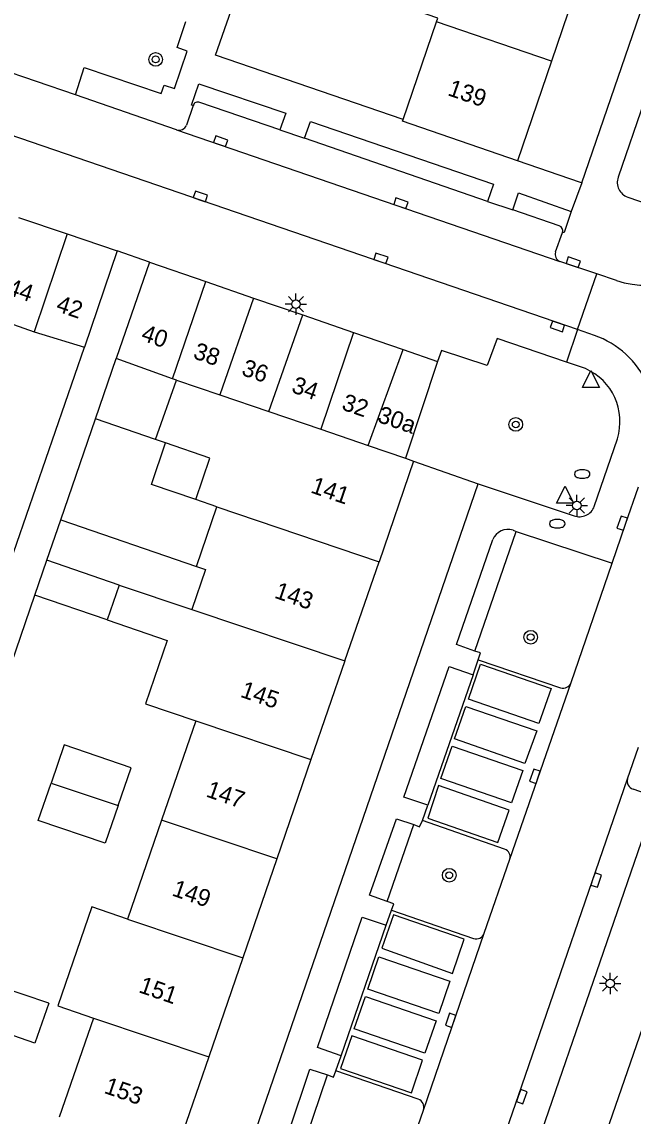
# Model space of a CAD drawing. Extents: x 131000 to 133014, y 396499 to 399001.
# Drawn here: x 131473 to 131508.8, y 397969.9 to 398034.1 of the extents above; entities that cross this region are included whole.
import ezdxf

# ---------------------------------------------------------------- set-up
doc = ezdxf.new("R2010")
doc.units = 0
for name, color, linetype in [('gg-afsc-erfafscheiding', 7, 'Continuous'), ('gg-afsc-muur', 7, 'Continuous'), ('gg-anno-huisnummerreeks BGT', 7, 'Continuous'), ('gg-bbg-bijgebouw', 7, 'Continuous'), ('gg-bbg-gedigitaliseerde bebouwing', 7, 'Continuous'), ('gg-bbg-gedigitaliseerde bijgebouw', 7, 'Continuous'), ('gg-bbg-hoofdgebouw', 7, 'Continuous'), ('gg-bbg-luifel en loopbrug', 7, 'Continuous'), ('gg-bbg-tussenscheiding', 7, 'Continuous'), ('gg-knt-verharding', 7, 'Continuous'), ('gg-knt-verharding nz', 7, 'Continuous'), ('gt-grn-groengrens', 7, 'Continuous'), ('gt-grn-weggrens', 7, 'Continuous'), ('gt-symb-boom', 7, 'Continuous'), ('gt-symb-brandkraan', 7, 'Continuous'), ('gt-symb-kolk', 7, 'Continuous'), ('gt-symb-lichtmast', 7, 'Continuous'), ('gt-symb-waterafsluiter', 7, 'Continuous')]:
    doc.layers.add(name, color=color, linetype=linetype)

# ---------------------------------------------------------------- blocks, each defined once
blk = doc.blocks.new('gt0-KOLK')
at = {"layer": 'gt-symb-kolk'}
blk.add_lwpolyline([(0, 0), (0.375, 0), (0.375, 0.4), (-0.375, 0.4), (-0.375, 0), (0, 0)], dxfattribs=at)
blk = doc.blocks.new('gt0-BR')
at = {"layer": 'gt-symb-brandkraan'}
for centre, radius, start, end in [((-0.244, 0), 0.206, 107.56694, 252.43307), ((0.599, -2.664), 3, 106.89205, 107.56694), ((0, -0.691), 0.938, 73.10799, 106.89205), ((-0.599, -2.664), 3, 72.43309, 73.10799), ((0.244, 0), 0.206, 287.56695, 72.43309), ((0.599, 2.664), 3, 252.43307, 253.10797), ((0, 0.691), 0.938, 253.10797, 286.89206), ((-0.599, 2.664), 3, 286.89206, 287.56695)]:
    blk.add_arc(centre, radius, start, end, dxfattribs=at)
blk = doc.blocks.new('gt0-WAFSL')
at = {"layer": 'gt-symb-waterafsluiter'}
for p, q in [((-0.5, -0.333), (0, 0.667)), ((0, 0.667), (0.5, -0.333)), ((0.5, -0.333), (-0.5, -0.333))]:
    blk.add_line(p, q, dxfattribs=at)
blk = doc.blocks.new('gt0-BOOM')
at = {"layer": 'gt-symb-boom'}
for radius in [0.4, 0.2]:
    blk.add_circle((0, 0), radius, dxfattribs=at)
blk = doc.blocks.new('gt0-LMAST')
at = {"layer": 'gt-symb-lichtmast'}
for p, q in [((-0.182, 0.173), (-0.447, 0.438)), ((-0.005, 0.246), (-0.005, 0.621)), ((0.172, 0.173), (0.437, 0.438)), ((-0.255, -0.004), (-0.63, -0.004)), ((-0.182, -0.181), (-0.447, -0.446)), ((-0.005, -0.254), (-0.005, -0.629)), ((0.437, -0.446), (0.172, -0.181)), ((0.245, -0.004), (0.62, -0.004))]:
    blk.add_line(p, q, dxfattribs=at)
blk.add_circle((-0.005, -0.004), 0.25, dxfattribs=at)

msp = doc.modelspace()

# ---------------------------------------------------------------- linework, layer by layer
at = {"layer": 'gg-afsc-erfafscheiding'}
for p, q in [((131455.911, 397955.135), (131476.625, 398015.019)), ((131475.229, 398004.903), (131477.262, 398010.829)), ((131461.386, 397964.542), (131473.714, 398000.491))]:
    msp.add_line(p, q, dxfattribs=at)
at = {"layer": 'gg-afsc-muur'}
msp.add_lwpolyline([(131495.302, 398028.372), (131484.304, 398032.15), (131485.637, 398035.968)], dxfattribs=at)
at = {"layer": 'gg-bbg-bijgebouw'}
for p, q in [((131472.762, 398022.64), (131475.619, 398021.668)), ((131475.619, 398021.668), (131478.55, 398020.67)), ((131478.55, 398020.67), (131476.625, 398015.019)), ((131480.43, 398020.02), (131478.476, 398014.368)), ((131480.43, 398020.02), (131483.746, 398018.875)), ((131483.746, 398018.875), (131486.537, 398017.911)), ((131486.537, 398017.911), (131489.42, 398016.915)), ((131489.42, 398016.915), (131492.394, 398015.888)), ((131492.394, 398015.888), (131495.298, 398014.885)), ((131495.298, 398014.885), (131497.31, 398014.19)), ((131497.31, 398014.19), (131495.44, 398008.51))]:
    msp.add_line(p, q, dxfattribs=at)
at = {"layer": 'gg-bbg-gedigitaliseerde bebouwing'}
for p, q in [((131495.302, 398028.372), (131497.26, 398034.1)), ((131480.783, 398009.619), (131482.023, 398013.088)), ((131481.383, 398009.411), (131480.783, 398009.619)), ((131484.391, 398005.657), (131483.142, 398006.086)), ((131483.191, 398002.166), (131484.391, 398005.657)), ((131478.657, 398001.081), (131477.953, 397999.033)), ((131483.143, 397993.108), (131481.141, 397987.291)), ((131481.141, 397987.291), (131479.143, 397981.485)), ((131477.148, 397975.685), (131475.146, 397969.868))]:
    msp.add_line(p, q, dxfattribs=at)
for points in [[(131497.26, 398034.1), (131497.337, 398034.325), (131494.102, 398035.445), (131495.966, 398040.833), (131499.183, 398039.72), (131499.253, 398039.924)], [(131483.142, 398006.086), (131483.976, 398008.514), (131481.383, 398009.411)], [(131477.953, 397999.033), (131481.48, 397997.821), (131480.207, 397994.118), (131483.143, 397993.108)], [(131479.143, 397981.485), (131477.063, 397982.201), (131475.068, 397976.401), (131477.148, 397975.685)]]:
    msp.add_lwpolyline(points, dxfattribs=at)
at = {"layer": 'gg-bbg-gedigitaliseerde bijgebouw'}
for p, q in [((131470.819, 398016.926), (131473.67, 398015.936)), ((131473.67, 398015.936), (131476.625, 398015.019)), ((131481.788, 398013.163), (131478.476, 398014.368)), ((131482.023, 398013.088), (131481.788, 398013.163)), ((131474.417, 398002.538), (131475.229, 398004.903)), ((131475.229, 398004.903), (131483.191, 398002.166)), ((131478.657, 398001.081), (131474.417, 398002.538)), ((131474.528, 397976.568), (131470.675, 397977.858))]:
    msp.add_line(p, q, dxfattribs=at)
for points in [[(131478.594, 397988.15), (131479.354, 397990.358), (131475.434, 397991.705), (131474.666, 397989.468)], [(131478.594, 397988.15), (131477.833, 397985.933), (131473.914, 397987.28), (131474.666, 397989.468)], [(131474.528, 397976.568), (131473.72, 397974.22), (131469.879, 397975.54), (131470.675, 397977.858)]]:
    msp.add_lwpolyline(points, dxfattribs=at)
at = {"layer": 'gg-bbg-hoofdgebouw'}
for p, q in [((131505.99, 398037.618), (131503.997, 398031.794)), ((131503.997, 398031.794), (131502, 398025.96)), ((131495.27, 398028.28), (131495.302, 398028.372)), ((131502, 398025.96), (131495.27, 398028.28)), ((131495.92, 398008.35), (131493.89, 398002.447)), ((131495.44, 398008.51), (131495.92, 398008.35)), ((131491.889, 397996.631), (131493.89, 398002.447)), ((131491.889, 397996.631), (131489.899, 397990.845)), ((131489.899, 397990.845), (131487.896, 397985.02)), ((131487.896, 397985.02), (131485.899, 397979.214)), ((131485.899, 397979.214), (131483.905, 397973.417)), ((131483.905, 397973.417), (131481.901, 397967.592))]:
    msp.add_line(p, q, dxfattribs=at)
at = {"layer": 'gg-bbg-luifel en loopbrug'}
for p, q in [((131477.262, 398010.829), (131478.476, 398014.368)), ((131480.783, 398009.619), (131477.262, 398010.829)), ((131473.714, 398000.491), (131474.417, 398002.538)), ((131477.953, 397999.033), (131473.714, 398000.491))]:
    msp.add_line(p, q, dxfattribs=at)
msp.add_lwpolyline([(131483.142, 398006.086), (131480.547, 398006.978), (131481.383, 398009.411)], dxfattribs=at)
at = {"layer": 'gg-bbg-tussenscheiding'}
for p, q in [((131503.997, 398031.794), (131497.26, 398034.1)), ((131475.619, 398021.668), (131473.67, 398015.936)), ((131481.788, 398013.163), (131483.746, 398018.875)), ((131486.537, 398017.911), (131484.563, 398012.24)), ((131487.431, 398011.257), (131489.42, 398016.915)), ((131492.394, 398015.888), (131490.475, 398010.213)), ((131493.255, 398009.259), (131495.298, 398014.885)), ((131482.023, 398013.088), (131484.563, 398012.24)), ((131484.563, 398012.24), (131487.431, 398011.257)), ((131487.431, 398011.257), (131490.475, 398010.213)), ((131490.475, 398010.213), (131493.255, 398009.259)), ((131493.255, 398009.259), (131495.44, 398008.51)), ((131484.391, 398005.657), (131493.89, 398002.447)), ((131478.657, 398001.081), (131482.922, 397999.647)), ((131482.922, 397999.647), (131491.889, 397996.631)), ((131483.143, 397993.108), (131489.899, 397990.845)), ((131474.666, 397989.468), (131478.594, 397988.15)), ((131487.896, 397985.02), (131481.141, 397987.291)), ((131479.143, 397981.485), (131485.899, 397979.214)), ((131477.148, 397975.685), (131483.905, 397973.417))]:
    msp.add_line(p, q, dxfattribs=at)
msp.add_lwpolyline([(131483.191, 398002.166), (131483.725, 398001.983), (131482.922, 397999.647)], dxfattribs=at)
at = {"layer": 'gg-knt-verharding'}
for p, q in [((131476.091, 398029.818), (131466.232, 398033.209)), ((131505.529, 398016.062), (131465.095, 398029.937)), ((131482.021, 398027.77), (131476.091, 398029.818)), ((131483.004, 398029.206), (131482.61, 398028.05)), ((131488.074, 398027.763), (131483.38, 398029.381)), ((131488.074, 398027.763), (131489.525, 398027.275)), ((131500.247, 398023.577), (131489.525, 398027.275)), ((131505.703, 398024.688), (131502, 398025.96)), ((131505.781, 398024.661), (131505.703, 398024.688)), ((131500.247, 398023.577), (131501.736, 398023.083)), ((131508.47, 398023.831), (131514.166, 398021.871)), ((131504.452, 398022.134), (131501.736, 398023.083)), ((131504.243, 398020.609), (131504.652, 398021.753)), ((131506.65, 398019.32), (131504.489, 398020.051)), ((131505.529, 398016.062), (131506.65, 398019.32)), ((131507.808, 398018.946), (131506.65, 398019.32)), ((131506.517, 398015.714), (131505.529, 398016.062)), ((131505.988, 398013.768), (131504.871, 398014.15)), ((131506.509, 398005.689), (131507.861, 398009.658)), ((131469.679, 397919.709), (131499.702, 398007.018)), ((131499.702, 398007.018), (131505.321, 398005.147)), ((131501.747, 398004.299), (131501.929, 398004.221)), ((131501.929, 398004.221), (131507.56, 398002.352)), ((131505.161, 397995.356), (131507.56, 398002.352)), ((131499.405, 397995.82), (131499.71, 397996.698)), ((131499.71, 397996.698), (131504.532, 397995.06)), ((131499.405, 397995.82), (131496.746, 397988.168)), ((131508.458, 397989.718), (131509.093, 397991.567)), ((131509.895, 397988.726), (131508.784, 397989.116)), ((131496.446, 397987.278), (131496.746, 397988.168)), ((131502.807, 397967.274), (131510.086, 397988.348)), ((131506.376, 397966.521), (131513.605, 397987.509)), ((131501.255, 397985.588), (131496.446, 397987.278)), ((131500.059, 397980.662), (131501.562, 397985.011)), ((131494.306, 397981.13), (131494.622, 397982.014)), ((131494.622, 397982.014), (131499.433, 397980.349)), ((131491.674, 397973.479), (131494.306, 397981.13)), ((131491.359, 397972.599), (131491.674, 397973.479)), ((131496.18, 397970.934), (131491.359, 397972.599)), ((131495.278, 397966.748), (131496.497, 397970.294))]:
    msp.add_line(p, q, dxfattribs=at)
for points in [[(131505.781, 398024.661), (131535.372, 398110.804), (131535.77, 398112.005)], [(131476.091, 398029.818), (131476.603, 398031.434), (131481.11, 398029.894), (131481.295, 398030.392), (131481.896, 398030.201), (131482.651, 398032.385), (131482.052, 398032.593), (131482.56, 398034.132)], [(131483.004, 398029.206), (131482.897, 398029.224), (131483.335, 398030.471), (131488.425, 398028.759), (131488.074, 398027.763)], [(131510.88, 398029.436), (131510.756, 398029.03), (131509.444, 398029.49), (131507.908, 398024.989)], [(131489.525, 398027.275), (131489.868, 398028.258), (131500.6, 398024.58), (131500.247, 398023.577)], [(131501.736, 398023.083), (131502.062, 398024.081), (131505.157, 398022.988)], [(131505.157, 398022.988), (131504.743, 398021.744), (131504.652, 398021.753)], [(131504.871, 398014.15), (131500.806, 398015.54), (131500.236, 398013.945), (131497.547, 398014.84), (131497.31, 398014.19)], [(131507.56, 398002.352), (131508.335, 398004.641), (131509.104, 398006.843)], [(131499.507, 397997.207), (131498.423, 397997.585), (131500.554, 398003.745)], [(131499.71, 397996.698), (131499.833, 397997.105), (131499.507, 397997.207)], [(131496.746, 397988.168), (131495.342, 397988.644), (131498.006, 397996.306), (131499.405, 397995.82)], [(131494.358, 397982.524), (131493.331, 397982.884), (131494.907, 397987.374), (131495.926, 397987.03)], [(131495.926, 397987.03), (131496.272, 397986.897), (131496.446, 397987.278)], [(131494.622, 397982.014), (131494.754, 397982.386), (131494.358, 397982.524)], [(131491.674, 397973.479), (131490.289, 397973.951), (131492.898, 397981.61), (131494.306, 397981.13)], [(131489.618, 397968.656), (131488.594, 397969.007), (131489.841, 397972.69), (131490.861, 397972.351)], [(131490.861, 397972.351), (131491.225, 397972.212), (131491.359, 397972.599)]]:
    msp.add_lwpolyline(points, dxfattribs=at)
for centre, radius, start, end in [((131483.27, 398029.126), 0.278, 66.64314, 163.2738), ((131482.159, 398028.239), 0.489, 253.61536, 337.23578), ((131508.748, 398024.681), 0.895, 159.87907, 251.89734), ((131504.359, 398021.842), 0.306, 343.06357, 72.32948), ((131509.49, 398023.726), 5.068, 250.61227, 333.61157), ((131504.657, 398020.458), 0.44, 159.96487, 247.61668), ((131504.756, 398010.676), 5.337, 337.70247, 70.7348), ((131504.633, 398010.669), 3.383, 342.61753, 66.38166), ((131505.649, 398006), 0.914, 248.95098, 340.09671), ((131501.452, 398003.373), 0.972, 72.34465, 157.47336), ((131504.69, 397995.542), 0.507, 251.88901, 338.51324), ((131508.918, 397989.578), 0.481, 163.03951, 253.83408), ((131501.11, 397985.141), 0.47, 343.96385, 72.06768), ((131499.581, 397980.836), 0.509, 253.08785, 340.04225), ((131496.016, 397970.454), 0.507, 341.56218, 71.1374)]:
    msp.add_arc(centre, radius, start, end, dxfattribs=at)
at = {"layer": 'gg-knt-verharding nz'}
for p, q in [((131482.021, 398027.77), (131504.489, 398020.051)), ((131501.562, 397985.011), (131505.161, 397995.356)), ((131496.497, 397970.294), (131500.059, 397980.662))]:
    msp.add_line(p, q, dxfattribs=at)
for points in [[(131503.983, 397995.003), (131503.262, 397992.953), (131499.132, 397994.389), (131499.844, 397996.44), (131503.983, 397995.003)], [(131498.969, 397993.961), (131503.133, 397992.522), (131502.441, 397990.623), (131498.321, 397992.069), (131498.969, 397993.961)], [(131498.186, 397991.629), (131502.328, 397990.201), (131501.661, 397988.3), (131497.518, 397989.738), (131498.186, 397991.629)], [(131500.695, 397967.196), (131502.072, 397971.142), (131508.458, 397989.718)], [(131497.374, 397989.323), (131496.743, 397987.402), (131500.85, 397985.974), (131501.516, 397987.881), (131497.374, 397989.323)], [(131498.188, 397978.292), (131498.874, 397980.31), (131494.731, 397981.732), (131494.062, 397979.784), (131498.188, 397978.292)], [(131498.035, 397977.85), (131497.392, 397975.956), (131493.237, 397977.386), (131493.887, 397979.277), (131498.035, 397977.85)], [(131497.242, 397975.532), (131496.574, 397973.63), (131492.427, 397975.06), (131493.09, 397976.96), (131497.242, 397975.532)], [(131495.792, 397971.294), (131496.442, 397973.215), (131492.292, 397974.642), (131491.633, 397972.725), (131495.792, 397971.294)]]:
    msp.add_lwpolyline(points, dxfattribs=at)
at = {"layer": 'gt-grn-groengrens'}
for p, q in [((131495.92, 398008.35), (131499.702, 398007.018)), ((131499.507, 397997.207), (131501.929, 398004.221)), ((131494.358, 397982.524), (131495.926, 397987.03)), ((131489.618, 397968.656), (131490.861, 397972.351))]:
    msp.add_line(p, q, dxfattribs=at)
at = {"layer": 'gt-grn-weggrens'}
for p, q in [((131505.781, 398024.661), (131505.157, 398022.988)), ((131480.43, 398020.02), (131478.55, 398020.67)), ((131505.529, 398016.062), (131504.871, 398014.15))]:
    msp.add_line(p, q, dxfattribs=at)

# ---------------------------------------------------------------- block references
at = {"layer": 'gt-symb-boom'}
for p in [(131480.797, 398031.903), (131501.907, 398010.494), (131502.781, 397998.021), (131498.004, 397984.061)]:
    msp.add_blockref('gt0-BOOM', p, dxfattribs=at)
at = {"layer": 'gt-symb-brandkraan'}
for p in [(131505.807, 398007.589), (131504.342, 398004.676)]:
    msp.add_blockref('gt0-BR', p, dxfattribs=at)
at = {"layer": 'gt-symb-kolk'}
for p, rotation in [((131484.54, 398026.915), -18.99640396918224), ((131483.359, 398023.677), -18.94536542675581), ((131495.104, 398023.278), -18.978516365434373), ((131493.934, 398020.048), -19.021922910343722), ((131505.207, 398019.818), -19.037180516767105), ((131504.416, 398016.435), 160.97807708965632), ((131508.335, 398004.641), 70.74841830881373), ((131503.219, 397989.804), 70.71528521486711), ((131506.431, 397983.843), -108.94536542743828), ((131498.28, 397975.487), 71.02911519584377), ((131502.072, 397971.142), -109.24396281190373)]:
    msp.add_blockref('gt0-KOLK', p, dxfattribs=dict(at, rotation=rotation))
at = {"layer": 'gt-symb-lichtmast'}
for p in [(131489.025, 398017.554), (131505.489, 398005.749), (131507.439, 397977.714)]:
    msp.add_blockref('gt0-LMAST', p, dxfattribs=at)
at = {"layer": 'gt-symb-waterafsluiter'}
for p in [(131506.315, 398012.993), (131504.797, 398006.21)]:
    msp.add_blockref('gt0-WAFSL', p, dxfattribs=at)

# ---------------------------------------------------------------- texts
at = {"layer": 'gg-anno-huisnummerreeks BGT'}
for s, rotation, p in [('139', 341.1, (131497.859, 398029.814)), ('44', 341.2, (131472.006, 398018.144)), ('42', 341.2, (131474.899, 398017.159)), ('40', 341, (131479.884, 398015.447)), ('38', 340.9, (131482.939, 398014.393)), ('36', 340.9, (131485.775, 398013.413)), ('34', 340.9, (131488.704, 398012.402)), ('32', 340.9, (131491.643, 398011.387)), ('30a', 340.9, (131493.734, 398010.665)), ('141', 341, (131489.828, 398006.517)), ('143', 341, (131487.705, 398000.345)), ('145', 341, (131485.707, 397994.536)), ('147', 341, (131483.696, 397988.69)), ('149', 341, (131481.7, 397982.886)), ('151', 341, (131479.749, 397977.213)), ('153', 341, (131477.717, 397971.305))]:
    msp.add_text(s, height=1, rotation=rotation, dxfattribs=at).set_placement(p)

doc.saveas('drawing.dxf')
